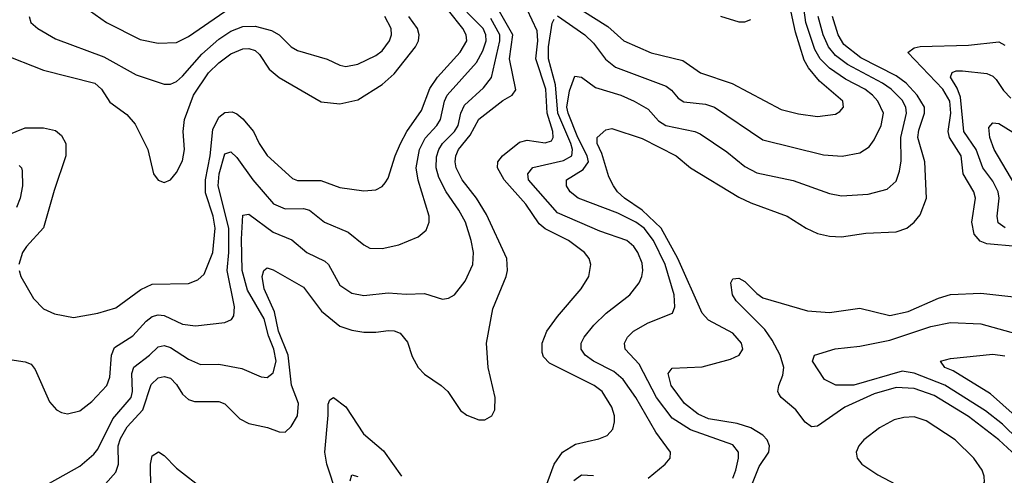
# Model space of a CAD drawing. Header units: inches. Extents: x 1308407 to 1441228, y 959628 to 1036311.
# Tile 307 of 656: x 1353412 to 1356668, y 1016613 to 1018120. Entities that reach past the tile are written whole.
import ezdxf

# ---------------------------------------------------------------- set-up
doc = ezdxf.new("R2010")
doc.units = ezdxf.units.IN
doc.header["$MEASUREMENT"] = 0
doc.layers.add('B3051', color=7, linetype='Continuous')

msp = doc.modelspace()

# ---------------------------------------------------------------- linework, layer by layer
at = {"layer": 'B3051', "color": 5}
for points, elevation in [([(1355190, 1018132.3), (1355280.5, 1018070), (1355310, 1018042.3), (1355349.1, 1017989.1), (1355382.4, 1017962.4), (1355550, 1017899.8), (1355567.1, 1017887.1), (1355590, 1017859.7), (1355608.4, 1017848.4), (1355679.8, 1017839.8), (1355710, 1017830.1), (1355870, 1017722), (1356070, 1017672.4), (1356131.7, 1017668.3), (1356190, 1017679), (1356220.7, 1017699.3), (1356238, 1017722), (1356261.4, 1017770), (1356268.4, 1017810), (1356250.4, 1017850), (1356232.6, 1017870), (1356206.4, 1017890), (1356142.8, 1017922.8), (1356090, 1017959.8), (1356059.5, 1017990), (1356041.2, 1018021.2), (1356011.5, 1018110), (1355993.5, 1018250)], 2760), ([(1353670, 1016556.6), (1353730, 1016623), (1353737.9, 1016650), (1353737.1, 1016710), (1353744.7, 1016735.3), (1353766.7, 1016773.2), (1353818.4, 1016830), (1353846.4, 1016913.6), (1353870, 1016935.5), (1353890, 1016940.1), (1353910, 1016934.2), (1353930, 1016913.1), (1353950, 1016881.6), (1353970, 1016863.4), (1353990, 1016856.8), (1354070, 1016856.8), (1354089.6, 1016849.5), (1354140.2, 1016800.2), (1354170, 1016784), (1354231.4, 1016771.4), (1354270, 1016756.5), (1354290, 1016756), (1354310, 1016774.9), (1354330.7, 1016810), (1354333.6, 1016850), (1354310.7, 1016910.7), (1354299.6, 1017010), (1354268.1, 1017090), (1354253.9, 1017153.9), (1354220.6, 1017230), (1354213.9, 1017270), (1354219.2, 1017290), (1354230, 1017298.8), (1354250, 1017292.4), (1354350, 1017235.3), (1354410, 1017155.9), (1354470, 1017106.7), (1354510, 1017092.9), (1354550, 1017086.9), (1354590, 1017086), (1354631.4, 1017091.4), (1354650, 1017090.8), (1354670, 1017083.5), (1354693.8, 1017053.8), (1354710, 1017006.4), (1354729.5, 1016969.5), (1354750, 1016948), (1354806, 1016910), (1354827.7, 1016890), (1354870, 1016827.2), (1354890, 1016811.8), (1354930, 1016797), (1354950, 1016796.4), (1354973, 1016810), (1354983, 1016830), (1354984.4, 1016870), (1354961.3, 1016970), (1354955.4, 1017050), (1354976.1, 1017163.9), (1355020.7, 1017270), (1355024.7, 1017290), (1355022.7, 1017330), (1354955.7, 1017475.7), (1354922.3, 1017530), (1354874.7, 1017590), (1354855.4, 1017630), (1354851.9, 1017650), (1354854.2, 1017670), (1354863.3, 1017690), (1354901.8, 1017738.2), (1354930, 1017790.6), (1355010, 1017852.9), (1355040.3, 1017870), (1355052.5, 1017887.5), (1355032, 1017990), (1355043.2, 1018070), (1354990, 1018162.1)], 2820), ([(1355270.7, 1018150.7), (1355357.4, 1018097.4), (1355410.2, 1018050), (1355500.3, 1018010), (1355605, 1017985), (1355663.9, 1017943.9), (1355768.6, 1017908.6), (1355930, 1017822.7), (1355987.9, 1017807.9), (1356050, 1017799.4), (1356110, 1017807.6), (1356124.2, 1017815.8), (1356136.1, 1017830), (1356134, 1017850), (1356056.8, 1017916.8), (1356020.6, 1017960.6), (1356006.2, 1017986.2), (1355978, 1018078), (1355957.7, 1018170)], 2780), ([(1353350, 1017000.2), (1353430, 1016988.5), (1353450, 1016980.8), (1353463.1, 1016963.1), (1353510, 1016856.3), (1353533.4, 1016830), (1353550, 1016820.3), (1353570, 1016816.5), (1353610, 1016826.5), (1353650, 1016856.9), (1353699.8, 1016910), (1353710, 1016937.3), (1353715, 1017010), (1353724.8, 1017035.2), (1353786, 1017074), (1353830, 1017122.8), (1353850, 1017137.9), (1353870, 1017143.4), (1353890, 1017141.2), (1353950, 1017112.9), (1353993.1, 1017106.9), (1354090, 1017118.4), (1354112.1, 1017127.9), (1354120, 1017140), (1354122, 1017170), (1354097.5, 1017290), (1354103.3, 1017350), (1354103, 1017430), (1354068.4, 1017570), (1354071.8, 1017610), (1354090, 1017676.2), (1354110, 1017682.5), (1354130, 1017663.5), (1354182.2, 1017590), (1354251, 1017511), (1354290, 1017494.3), (1354350, 1017495), (1354370, 1017490.1), (1354419.7, 1017450), (1354497.5, 1017417.5), (1354550, 1017374.7), (1354570, 1017364.5), (1354610, 1017363.2), (1354665.1, 1017374.9), (1354730, 1017401.5), (1354756.1, 1017423.9), (1354766, 1017450), (1354765.8, 1017470), (1354729.3, 1017589.3), (1354722.9, 1017630), (1354733.5, 1017690), (1354752.3, 1017727.7), (1354791.5, 1017770), (1354803.5, 1017790), (1354816.3, 1017850), (1354825.9, 1017870), (1354922.4, 1017977.6), (1354943.6, 1018016.4), (1354954.4, 1018050), (1354953.7, 1018070), (1354944.4, 1018090), (1354890, 1018144.6)], 2860), ([(1353350, 1018008.3), (1353490, 1017953), (1353660.2, 1017910), (1353682.6, 1017890), (1353710, 1017846.8), (1353766, 1017806.1), (1353793.7, 1017773.7), (1353835.5, 1017690), (1353854, 1017610), (1353869.1, 1017589.1), (1353890, 1017581.1), (1353910, 1017590.3), (1353930, 1017613.8), (1353950, 1017653.1), (1353956.3, 1017690), (1353952.3, 1017750), (1353956.5, 1017790), (1353986.8, 1017870), (1354036.5, 1017943.5), (1354070, 1017976.7), (1354110, 1018006.5), (1354150, 1018023.1), (1354170, 1018024.3), (1354190, 1018018), (1354204.8, 1018004.8), (1354236.5, 1017956.5), (1354270, 1017929), (1354408.2, 1017848.2), (1354470, 1017841.3), (1354530, 1017854.5), (1354610, 1017905.1), (1354650, 1017940.1), (1354720.6, 1018030), (1354730.7, 1018050), (1354733.3, 1018070), (1354727.4, 1018090), (1354698.4, 1018130)], 2920), ([(1353410.2, 1017290), (1353415.6, 1017270), (1353457.6, 1017197.6), (1353490, 1017163.1), (1353526.7, 1017146.7), (1353590, 1017135.2), (1353670, 1017149.4), (1353730, 1017166.4), (1353812.8, 1017227.2), (1353850, 1017245.4), (1353970, 1017247.4), (1354001.1, 1017258.9), (1354021.4, 1017278.6), (1354050.6, 1017350), (1354058.2, 1017430), (1354051.3, 1017470), (1354026.5, 1017546.6), (1354025.8, 1017590), (1354041.2, 1017670), (1354050, 1017756.5), (1354070, 1017797.5), (1354090, 1017812.2), (1354114.6, 1017814.6), (1354130, 1017808.8), (1354150, 1017792.2), (1354185.1, 1017750), (1354203.6, 1017710), (1354230, 1017670.9), (1354314, 1017594), (1354330, 1017587.8), (1354407.9, 1017587.9), (1354470, 1017564.8), (1354550, 1017553.5), (1354590, 1017556.5), (1354610, 1017567.8), (1354620.2, 1017579.8), (1354630, 1017595.8), (1354653.3, 1017670), (1354671.1, 1017710), (1354692.3, 1017750), (1354740.5, 1017819.5), (1354767.6, 1017892.4), (1354793.1, 1017930), (1354868.1, 1018011.9), (1354890.3, 1018050), (1354888.8, 1018070), (1354877.3, 1018090), (1354830, 1018149.9)], 2880), ([(1353442.7, 1018130), (1353448.8, 1018110), (1353471.6, 1018090), (1353530, 1018056.8), (1353690, 1017996.9), (1353797, 1017937), (1353890, 1017906), (1353910, 1017906.2), (1353930, 1017915.1), (1353950, 1017932.5), (1354014.4, 1018005.6), (1354070, 1018055.6), (1354110, 1018081.7), (1354150, 1018096.6), (1354190, 1018098.4), (1354244.2, 1018084.2), (1354269.7, 1018069.7), (1354310, 1018030.1), (1354330, 1018017.5), (1354428.6, 1017988.6), (1354470, 1017968.7), (1354490, 1017965.3), (1354530, 1017972.1), (1354590, 1018000.7), (1354610, 1018016.8), (1354634.6, 1018050), (1354641, 1018070), (1354640.4, 1018090), (1354619.5, 1018130)], 2940), ([(1353642.8, 1018150), (1353698.5, 1018110), (1353810, 1018054.6), (1353870, 1018042.2), (1353930, 1018043.7), (1353970, 1018063.6), (1354090, 1018146.6)], 2960), ([(1355135.2, 1016530), (1355179.5, 1016650), (1355207.3, 1016690), (1355250, 1016716.2), (1355326.7, 1016733.3), (1355355.2, 1016744.8), (1355373.8, 1016766.2), (1355379.1, 1016790), (1355378.5, 1016810), (1355370, 1016838.9), (1355337.9, 1016890), (1355311.5, 1016910), (1355164, 1016984), (1355144.3, 1017004.3), (1355139.5, 1017019.5), (1355140.1, 1017050), (1355155.5, 1017090), (1355190, 1017138), (1355269.1, 1017230), (1355294, 1017270), (1355301, 1017310), (1355294.6, 1017330), (1355279.4, 1017350), (1355227, 1017390), (1355150, 1017427.8), (1355130, 1017444.5), (1355086.2, 1017510), (1355014.1, 1017590), (1354991.6, 1017630), (1354993, 1017650), (1355008.1, 1017670), (1355065, 1017715), (1355090, 1017720.9), (1355150, 1017712), (1355170, 1017718.6), (1355176.2, 1017730), (1355174.6, 1017750), (1355156.7, 1017810), (1355151.5, 1017890), (1355118.9, 1017990), (1355125.1, 1018050), (1355123.2, 1018083.2), (1355090, 1018153.5)], 2780), ([(1355770, 1016603.5), (1355780.6, 1016630), (1355788.7, 1016670), (1355788.5, 1016690), (1355770, 1016713.7), (1355630, 1016763), (1355570, 1016802.4), (1355517.4, 1016870), (1355460.8, 1016980.8), (1355413.8, 1017030), (1355412.2, 1017050), (1355422.2, 1017070), (1355442, 1017090), (1355490, 1017117), (1355570.5, 1017149.5), (1355578.4, 1017170), (1355576.7, 1017210), (1355546.5, 1017310), (1355507.4, 1017390), (1355477.5, 1017430), (1355450, 1017449.9), (1355390, 1017479.6), (1355258.9, 1017530), (1355232, 1017550), (1355219.9, 1017570), (1355220.6, 1017590), (1355275.4, 1017624.5), (1355292.5, 1017650), (1355288.9, 1017670), (1355258, 1017730), (1355225.4, 1017810), (1355221.6, 1017830), (1355230, 1017884.4), (1355247.4, 1017932.6), (1355270, 1017930.1), (1355315.7, 1017895.7), (1355400.2, 1017870), (1355444.5, 1017850), (1355490, 1017823.6), (1355524.9, 1017784.9), (1355548.5, 1017770), (1355644.4, 1017750), (1355662.5, 1017742.5), (1355750, 1017682.2), (1355810, 1017633.9), (1355850, 1017613.5), (1355970, 1017588.4), (1356090, 1017545.1), (1356130, 1017537), (1356217.5, 1017542.5), (1356281.2, 1017558.8), (1356310, 1017585.3), (1356321.5, 1017618.5), (1356326.7, 1017653.3), (1356326.1, 1017730), (1356344.7, 1017810), (1356342.3, 1017830), (1356330, 1017853), (1356294.2, 1017890), (1356265.1, 1017910), (1356150, 1017971.5), (1356110, 1018000.8), (1356086.3, 1018030), (1356069, 1018070), (1356052.4, 1018130)], 2740), ([(1355796.6, 1016490), (1355857.7, 1016642.3), (1355888.9, 1016690), (1355891.7, 1016710), (1355884.3, 1016730), (1355870, 1016745.9), (1355830, 1016769.9), (1355784.7, 1016784.7), (1355690, 1016799.8), (1355655.7, 1016815.7), (1355610, 1016851), (1355566.4, 1016910), (1355556, 1016950), (1355570, 1016967.3), (1355668.6, 1016971.4), (1355762.6, 1016997.4), (1355791.3, 1017010), (1355803, 1017030), (1355799.2, 1017050), (1355770, 1017083.2), (1355690, 1017126.4), (1355668.9, 1017148.9), (1355588, 1017330), (1355533.4, 1017430), (1355470, 1017489.9), (1355411.5, 1017530), (1355389.3, 1017550), (1355375.2, 1017570), (1355360.4, 1017600.4), (1355337.4, 1017677.4), (1355322, 1017710), (1355322, 1017730), (1355350, 1017754.9), (1355370, 1017760.2), (1355470, 1017726.9), (1355582.4, 1017670), (1355630, 1017629.5), (1355790, 1017533), (1355830, 1017513.6), (1355950.1, 1017470.1), (1356012.9, 1017430), (1356050, 1017413), (1356090, 1017403.7), (1356130, 1017402), (1356210, 1017413.3), (1356310, 1017418), (1356346.3, 1017430), (1356370.4, 1017449.6), (1356390, 1017474.9), (1356410.8, 1017530), (1356405.4, 1017650), (1356382.6, 1017730), (1356385.3, 1017754.7), (1356404.3, 1017810), (1356404.4, 1017830), (1356380.1, 1017870), (1356343.8, 1017910), (1356310, 1017934.2), (1356193.3, 1017993.3), (1356137.8, 1018037.8), (1356118.3, 1018070), (1356099.4, 1018130)], 2720), ([(1355730, 1018131.3), (1355790, 1018112.9), (1355810, 1018112.5), (1355830, 1018120.7)], 2820), ([(1353510, 1016587.2), (1353610, 1016643.7), (1353657.4, 1016682.6), (1353670, 1016699.3), (1353719.8, 1016800.2), (1353780.5, 1016870), (1353785.1, 1016890), (1353782.8, 1016950), (1353788.9, 1016971.1), (1353841.1, 1017010), (1353870, 1017037.9), (1353890, 1017042.7), (1353910, 1017036), (1353970, 1016997.5), (1354010, 1016979.8), (1354070, 1016980.1), (1354145.8, 1016965.8), (1354210, 1016938.4), (1354230, 1016936.9), (1354250, 1016952.4), (1354259.8, 1016990), (1354252.5, 1017030), (1354234.7, 1017074.7), (1354220.6, 1017130), (1354165.5, 1017225.5), (1354147.7, 1017290), (1354145.6, 1017394.4), (1354150, 1017473.4), (1354170, 1017476.3), (1354250, 1017416.6), (1354311.7, 1017391.7), (1354361.2, 1017350), (1354420.8, 1017320.8), (1354432.9, 1017310), (1354470, 1017241.6), (1354510, 1017215.7), (1354550, 1017207.5), (1354630, 1017216.6), (1354690, 1017212.1), (1354750, 1017214.3), (1354810, 1017195.2), (1354830, 1017198.3), (1354850, 1017210.3), (1354885.5, 1017254.5), (1354909.9, 1017310.1), (1354912.1, 1017350), (1354904.9, 1017390), (1354885.7, 1017450), (1354864.3, 1017490), (1354822.7, 1017550), (1354798.3, 1017598.3), (1354788.6, 1017630), (1354790, 1017666), (1354797.5, 1017690), (1354809.9, 1017710), (1354849.6, 1017750), (1354862.3, 1017770), (1354870.9, 1017810), (1354882.7, 1017837.3), (1354945.9, 1017894.1), (1354971.8, 1017928.2), (1355000.2, 1018050), (1354999.8, 1018070), (1354970, 1018123.8)], 2840), ([(1355490, 1016604.1), (1355546, 1016650), (1355562.6, 1016670), (1355563.9, 1016690), (1355515.8, 1016755.8), (1355449.5, 1016870), (1355408, 1016930), (1355376.6, 1016956.6), (1355309.1, 1016990), (1355282.4, 1017010), (1355268.4, 1017030), (1355268.3, 1017050), (1355278.7, 1017070), (1355310.7, 1017109.3), (1355351.1, 1017148.9), (1355429.8, 1017210), (1355460.7, 1017250), (1355469.8, 1017270), (1355472.4, 1017290), (1355470, 1017314), (1355456.4, 1017350), (1355443.4, 1017370), (1355419.3, 1017390), (1355330, 1017420.6), (1355190, 1017481.2), (1355095, 1017590), (1355091.9, 1017610), (1355109.2, 1017630.8), (1355210, 1017654.4), (1355238.3, 1017670), (1355240, 1017690), (1355234.1, 1017710), (1355191, 1017810), (1355184.1, 1017904.1), (1355160.3, 1017990), (1355160.7, 1018030), (1355172.4, 1018107.6), (1355179.2, 1018120.8)], 2760), ([(1356708.2, 1017370), (1356610, 1017378.6), (1356587.8, 1017387.8), (1356568, 1017410), (1356560.3, 1017450), (1356572.5, 1017530), (1356567.6, 1017550), (1356532.1, 1017610), (1356525.2, 1017670), (1356487.3, 1017730), (1356482.4, 1017750), (1356491.4, 1017810), (1356487.7, 1017850), (1356465.1, 1017890), (1356349.3, 1018010.7), (1356370, 1018026.7), (1356390, 1018031.3), (1356550, 1018035.3), (1356650, 1018046.5), (1356670, 1018035.9)], 2680), ([(1356671.4, 1017431.4), (1356648, 1017448), (1356644.7, 1017470), (1356651.7, 1017530), (1356647.8, 1017550), (1356630, 1017585.3), (1356597, 1017630), (1356574.8, 1017690), (1356534.1, 1017750), (1356523.3, 1017863.3), (1356512.8, 1017892.8), (1356490.6, 1017930), (1356495.5, 1017944.5), (1356509.3, 1017950), (1356529.5, 1017950.5), (1356610, 1017942), (1356630, 1017932.8), (1356641.5, 1017921.5), (1356665.7, 1017885.7), (1356690, 1017859.9)], 2660), ([(1356717.3, 1017550), (1356635.1, 1017690), (1356620.2, 1017730), (1356617.3, 1017762.7), (1356630, 1017778.9), (1356650, 1017775.9), (1356757.4, 1017710)], 2640), ([(1353370, 1017737.5), (1353430, 1017762.5), (1353490, 1017761.7), (1353530, 1017753), (1353550, 1017737.1), (1353564.1, 1017710), (1353564.4, 1017670), (1353525.3, 1017554.7), (1353490, 1017431.2), (1353434.2, 1017370), (1353421.2, 1017350), (1353409.2, 1017310)], 2880), ([(1353410, 1017638), (1353418, 1017630), (1353420, 1017620), (1353420.4, 1017570), (1353412.7, 1017530), (1353401, 1017499)], 2860), ([(1356764.5, 1016624.5), (1356650.6, 1016730.6), (1356550, 1016807), (1356436.5, 1016876.5), (1356370, 1016900.2), (1356310, 1016902.9), (1356237.5, 1016882.5), (1356141.2, 1016838.9), (1356050, 1016775.9), (1356030, 1016773.4), (1356010, 1016788.4), (1355979, 1016830), (1355930.7, 1016870), (1355922.5, 1016882.5), (1355918.7, 1016890), (1355922.3, 1016910), (1355935.7, 1016944.3), (1355938.9, 1016970), (1355926.5, 1017010), (1355900.3, 1017060.3), (1355875.6, 1017095.6), (1355781.2, 1017190), (1355768.9, 1017210), (1355763.9, 1017250), (1355770, 1017263), (1355790, 1017264.6), (1355810, 1017254.3), (1355850, 1017213.8), (1355870, 1017200.2), (1356017, 1017157), (1356090, 1017151.2), (1356190, 1017165.9), (1356290, 1017142), (1356350, 1017154.6), (1356450, 1017198.3), (1356490, 1017210.6), (1356590, 1017215.4), (1356719.4, 1017200.6)], 2680), ([(1356714.7, 1016730), (1356662.1, 1016782.1), (1356606.2, 1016826.2), (1356471, 1016911), (1356370, 1016951.3), (1356330, 1016957.1), (1356170.9, 1016910.9), (1356111, 1016911), (1356073.5, 1016930), (1356033.6, 1016990), (1356040.9, 1017010), (1356108.5, 1017031.5), (1356190, 1017040.5), (1356290, 1017059.4), (1356424.9, 1017104.9), (1356490, 1017118.7), (1356590, 1017113.5), (1356710, 1017080.6)], 2660), ([(1356703.9, 1016810), (1356622.2, 1016882.2), (1356498.9, 1016958.9), (1356471.2, 1016970), (1356457, 1016990), (1356490, 1016999.7), (1356630, 1017014), (1356670, 1017008.3)], 2640), ([(1354460.2, 1016550), (1354427.6, 1016650), (1354420.6, 1016690), (1354432.4, 1016812.4), (1354431.5, 1016848.5), (1354437, 1016863), (1354450, 1016870.2), (1354490, 1016839.2), (1354548.4, 1016750), (1354614.5, 1016694.5), (1354674.8, 1016610)], 2780), ([(1353845.5, 1016570), (1353844, 1016650), (1353850, 1016678), (1353871.2, 1016691.2), (1353890, 1016678.4), (1353930, 1016636.8), (1354024, 1016564)], 2780), ([(1354505, 1016595), (1354510, 1016615.2), (1354530, 1016609.2)], 2760), ([(1355244.1, 1016595.9), (1355270, 1016614.7), (1355310, 1016612.4)], 2760)]:
    msp.add_lwpolyline(points, dxfattribs=dict(at, elevation=elevation))
at = {"layer": 'B3051', "color": 5, "elevation": 2720}
msp.add_lwpolyline([(1356370, 1016806), (1356335.7, 1016804.3), (1356303.7, 1016796.3), (1356255, 1016770), (1356204, 1016730), (1356186.6, 1016710), (1356178.6, 1016690), (1356181.8, 1016670), (1356197.5, 1016650), (1356250, 1016614.6), (1356350, 1016561.9), (1356390, 1016547.5), (1356430, 1016540.7), (1356530, 1016548.2), (1356563.2, 1016556.8), (1356590, 1016570.3), (1356602.8, 1016590), (1356602, 1016610), (1356594.6, 1016630), (1356567.7, 1016670), (1356505.5, 1016730), (1356410, 1016793.4)], close=True, dxfattribs=at)

doc.saveas('drawing.dxf')
